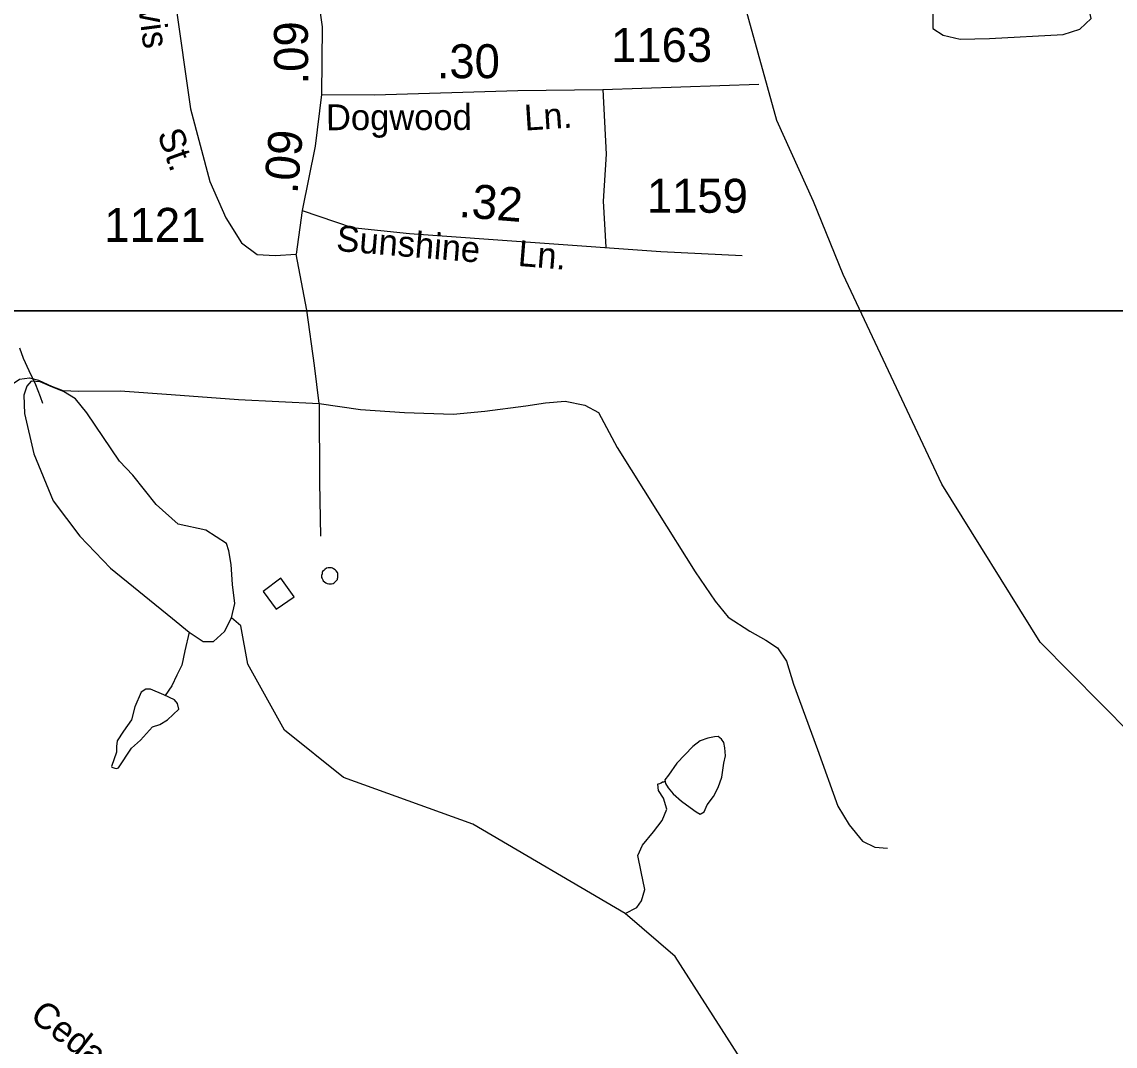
# Model space of a CAD drawing. Extents: x 2126262 to 2293712, y 749403 to 919119.
# Drawn here: x 2161666 to 2165690, y 850179 to 853949 of the extents above; entities that cross this region are included whole.
import ezdxf

# ---------------------------------------------------------------- set-up
doc = ezdxf.new("R2010")
doc.units = 0
for name, color, linetype in [('Exist Hydrographic Creek Single Shore', 7, 'Continuous'), ('Exist Hydrographic Misc Water Feature', 7, 'Continuous'), ('Exist Hydrographic Pond Under 1500 Sq Ft', 7, 'Continuous'), ('Exist Road Non-System Type 51', 7, 'Continuous'), ('Exist Road Secondary Mileage Hundredths English Label', 7, 'Continuous'), ('Exist Road Secondary Type 51 Attributed', 7, 'Continuous'), ('Exist Road Secondary Type 51 Label', 7, 'Continuous'), ('Exist Road Secondary Type 51 Number Label', 7, 'Continuous'), ('Map Preparation Inset Cut Line', 7, 'Continuous')]:
    doc.layers.add(name, color=color, linetype=linetype)

msp = doc.modelspace()

# ---------------------------------------------------------------- linework, layer by layer
at = {"layer": 'Exist Hydrographic Creek Single Shore'}
for points in [[(2165749.5, 851327.2), (2165414.5, 851665.5), (2165052.3, 852247.1), (2164689.4, 853018.9), (2164580.5, 853286.9), (2164445.4, 853585), (2164198.5, 854475.9), (2164154.4, 854949.3), (2164142.5, 855608.9), (2164040.4, 855899.7), (2163889.5, 856175.2), (2163687.5, 856438.5), (2163361.5, 856737.2)], [(2161657.2, 852749.3), (2161671.6, 852711.4), (2161691.9, 852665.6), (2161716.1, 852613.7), (2161734.3, 852569.8), (2161742.5, 852545.9)], [(2165909.5, 849385), (2165818.4, 849409.8), (2165633.5, 849594.1), (2165425.5, 849693.5), (2165216.4, 849740.5), (2164749.5, 849763.3), (2164566.4, 849845.8), (2164331.4, 850103.3), (2164070.4, 850508.9), (2163886.4, 850666.9), (2163326.4, 850996.7), (2162850.5, 851167.3), (2162633.3, 851342.4), (2162498.4, 851584.7), (2162472.4, 851726.3), (2162437.7, 851755.9)]]:
    msp.add_lwpolyline(points, dxfattribs=at)
at = {"layer": 'Exist Hydrographic Misc Water Feature'}
for points in [[(2162801.8, 851880), (2162805.7, 851880), (2162811.9, 851882), (2162815.8, 851884.1), (2162819.9, 851888.1), (2162823.8, 851892.1), (2162827.9, 851896.2), (2162827.9, 851900.2), (2162829.7, 851904.2), (2162829.7, 851910.2), (2162829.7, 851914.2), (2162829.7, 851918.2), (2162827.7, 851922.2), (2162823.6, 851928.1), (2162819.7, 851932.1), (2162813.5, 851936), (2162809.6, 851938), (2162805.5, 851939.9), (2162801.6, 851939.9), (2162797.5, 851939.9), (2162793.6, 851939.9), (2162787.5, 851937.9), (2162781.5, 851933.8), (2162777.6, 851929.8), (2162773.5, 851925.8), (2162771.9, 851921.8), (2162771.9, 851917.8), (2162769.8, 851911.7), (2162769.8, 851907.7), (2162769.8, 851903.7), (2162771.9, 851899.8), (2162773.7, 851895.8), (2162775.8, 851891.8), (2162779.9, 851887.8), (2162785.8, 851883.9), (2162789.7, 851881.9), (2162795.9, 851880), (2162801.8, 851880)], [(2162619.7, 851900.9), (2162554.1, 851852.6), (2162602.5, 851786.9), (2162668.3, 851833.3), (2162619.7, 851900.9)], [(2162282.4, 851702.5), (2162266.7, 851634.5), (2162255.2, 851581.7), (2162237, 851544.6), (2162218.1, 851505.1), (2162193.5, 851469.7)], [(2163886.4, 850666.9), (2163930.4, 850689.1), (2163947.4, 850713.8), (2163959.8, 850755.4), (2163945.9, 850820.3), (2163933.5, 850880.5), (2163950.5, 850919.1), (2163990.6, 850968.5), (2164023, 851010.2), (2164040, 851051.9), (2164027.7, 851092.1), (2164009.1, 851119.9), (2164007.6, 851143)], [(2164007.6, 851143), (2164008.3, 851144.3), (2164009.3, 851145), (2164014.2, 851146.4), (2164019.5, 851148.2), (2164024.5, 851151.7), (2164029.2, 851152.4), (2164033.9, 851154.3)]]:
    msp.add_lwpolyline(points, dxfattribs=at)
at = {"layer": 'Exist Hydrographic Pond Under 1500 Sq Ft'}
for points in [[(2162437.7, 851755.9), (2162450.9, 851808.1), (2162441.9, 851877.8), (2162437.4, 851952), (2162428.4, 852001.5), (2162419.4, 852028.5), (2162343.1, 852077.9), (2162241.9, 852100.4), (2162161.1, 852172.3), (2162074.6, 852280.9), (2162026.3, 852332), (2161905.3, 852509.7), (2161864.5, 852561.3), (2161819.6, 852588.2), (2161779.1, 852604), (2161734.2, 852624.2), (2161700.5, 852626.5), (2161684.8, 852608.5), (2161673.5, 852574.7), (2161675.8, 852507.3), (2161710.5, 852359.3), (2161781.4, 852185.8), (2161880.2, 852055.4), (2161992.6, 851938.5), (2162220.7, 851753.4), (2162282.4, 851702.5), (2162334.1, 851668.8), (2162372.3, 851668.8), (2162412.7, 851704.7), (2162437.7, 851755.9)], [(2162022.7, 851203.4), (2162069.5, 851276.4), (2162103.4, 851305), (2162147.6, 851354.5), (2162174.1, 851362.5), (2162202.3, 851380.5), (2162243.9, 851419.6), (2162239.2, 851439.9), (2162228.3, 851453.4), (2162189.2, 851471.6), (2162139.8, 851492.5), (2162123.2, 851492.8), (2162106, 851482.1), (2162082.6, 851427.4), (2162069.5, 851380.5), (2162040.9, 851338.8), (2162017.5, 851302.4), (2162014.9, 851281.6), (2162014.9, 851260.7), (2161996.7, 851208.7), (2161997.8, 851206.2), (2162008.2, 851202), (2162014.7, 851201), (2162022.7, 851203.4)], [(2164250.2, 851220.9), (2164256, 851248.2), (2164253.7, 851276.8), (2164250.6, 851296.8), (2164241.4, 851309.2), (2164229.8, 851318.4), (2164215.9, 851317.7), (2164191.2, 851313), (2164163.5, 851303), (2164136.1, 851282.2), (2164077, 851220.4), (2164046, 851176.5), (2164033.1, 851159.4), (2164035.4, 851145.5), (2164044.6, 851129.3), (2164063.1, 851107.7), (2164094.8, 851080.6), (2164125.6, 851057.5), (2164148.8, 851041.3), (2164162.7, 851032.8), (2164178.1, 851041.3), (2164188.9, 851067.1), (2164212.1, 851097.6), (2164229, 851131.6), (2164242.2, 851168.7), (2164250.2, 851220.9)]]:
    msp.add_lwpolyline(points, dxfattribs=at)
at = {"layer": 'Exist Road Non-System Type 51'}
for points in [[(2165000.7, 854305.3), (2165010.5, 854142), (2165018.8, 854021.9), (2165018.8, 853924.2), (2165057.9, 853899.1), (2165119.3, 853885.1), (2165228.1, 853887.9), (2165498.6, 853901.9), (2165560, 853921.4), (2165601.9, 853960.5), (2165576.8, 854080.5)], [(2163804.5, 853699.2), (2163816.6, 853461.9), (2163805.4, 853288.8), (2163816.3, 853119.8)], [(2162760.4, 852544.7), (2162743, 852683.6), (2162715.1, 852887.4), (2162676, 853094)], [(2161290.1, 852099.5), (2161340.8, 852116.9), (2161375.6, 852146.2), (2161416.1, 852197.8), (2161464.9, 852291.4), (2161513.7, 852380.7), (2161553.8, 852434.4), (2161588.6, 852470.7), (2161610.9, 852522.4), (2161617.9, 852576.8), (2161634.7, 852617.3), (2161658.4, 852634), (2161694.6, 852638.2), (2161728.1, 852629.8), (2161775.5, 852607.5), (2161817.4, 852592.2), (2161876, 852589.4), (2162028.6, 852590.8), (2162215.5, 852576.8), (2162463.8, 852558.7), (2162760.4, 852544.7)], [(2162760.4, 852544.7), (2162913.2, 852521.7), (2163075, 852510.5), (2163253.5, 852504.9), (2163370.7, 852516.1), (2163521.3, 852535.6), (2163593.8, 852546.8), (2163666.3, 852552.4), (2163738.9, 852538.4), (2163789.1, 852510.5), (2163857.6, 852382.3), (2164005.5, 852145), (2164145, 851924.4), (2164217.6, 851816.2), (2164266.4, 851757.6), (2164345.9, 851705.9), (2164404.5, 851673.8), (2164447.8, 851644.5), (2164480.5, 851596.4), (2164507, 851511.2), (2164594.9, 851271.1), (2164669.5, 851062.4), (2164711.4, 850994), (2164760.2, 850934), (2164806.2, 850911.6), (2164852.2, 850907.4)], [(2162760.4, 852544.7), (2162762.5, 852253.6), (2162765.3, 852055.4)]]:
    msp.add_lwpolyline(points, dxfattribs=at)
at = {"layer": 'Exist Road Secondary Type 51 Attributed'}
msp.add_line((2162698.4, 853253.8), (2162676, 853094), dxfattribs=at)
for points in [[(2162694.9, 854953.5), (2162458.5, 854997.4), (2162164.8, 855038), (2162167, 854895.5), (2162172.5, 854711.3), (2162174.6, 854569.6), (2162185.8, 854392.3), (2162201.8, 854217.1), (2162231.1, 854024.4), (2162287.6, 853628.7), (2162358, 853361.3), (2162416.6, 853227.3), (2162475.2, 853135.2), (2162532.4, 853091.9), (2162598.6, 853088.4), (2162676, 853094)], [(2162745.1, 854122.8), (2162771.6, 853930.2), (2162768.8, 853681.7)], [(2162768.8, 853681.7), (2162964.8, 853679.6), (2163492, 853696.4), (2163804.5, 853699.2), (2164378.4, 853718.7)], [(2162768.8, 853681.7), (2162745.8, 853491.1), (2162698.4, 853253.8)], [(2162698.4, 853253.8), (2162881.7, 853192.4), (2163093.7, 853170.1), (2164018.8, 853103.1), (2164317.3, 853089.1)]]:
    msp.add_lwpolyline(points, dxfattribs=at)
at = {"layer": 'Map Preparation Inset Cut Line'}
for points in [[(2170326.3, 852884.6), (2154080.9, 852884.6), (2154080.9, 863630.2), (2170326.3, 863630.2)], [(2133630.5, 852884.6), (2189691.2, 852884.6), (2189691.2, 811054.9), (2164878.1, 811054.9), (2133665.4, 826054.8)]]:
    msp.add_lwpolyline(points, close=True, dxfattribs=at)

# ---------------------------------------------------------------- texts
at = {"layer": 'Exist Road Secondary Mileage Hundredths English Label'}
for s, rotation, p in [('.09', 90.3703, (2162720.5, 853718.6)), ('.30', 0.0963, (2163193.6, 853741)), ('.09', 84.8513, (2162680.6, 853313.5)), ('.32', 355.2864, (2163272.6, 853231))]:
    msp.add_text(s, height=125, rotation=rotation, dxfattribs=at).set_placement(p)
at = {"layer": 'Exist Road Secondary Type 51 Label'}
for s, rotation, p in [('Chavis', 277.4057, (2162065, 854231.3)), ('Dogwood', 0.0963, (2162785.9, 853549.9)), ('Ln.', 3.6978, (2163518.2, 853548.3)), ('St.', 289.8626, (2162163.9, 853536.8)), ('Sunshine    Ln.', 355.2864, (2162821.4, 853105.9)), ('Cedar', 322.3906, (2161691.5, 850280.8))]:
    msp.add_text(s, height=95, rotation=rotation, dxfattribs=at).set_placement(p)
at = {"layer": 'Exist Road Secondary Type 51 Number Label'}
for s, p in [('1163', (2163835.2, 853801)), ('1159', (2163966.8, 853246)), ('1121', (2161970.1, 853139))]:
    msp.add_text(s, height=125, dxfattribs=at).set_placement(p)

doc.saveas('drawing.dxf')
